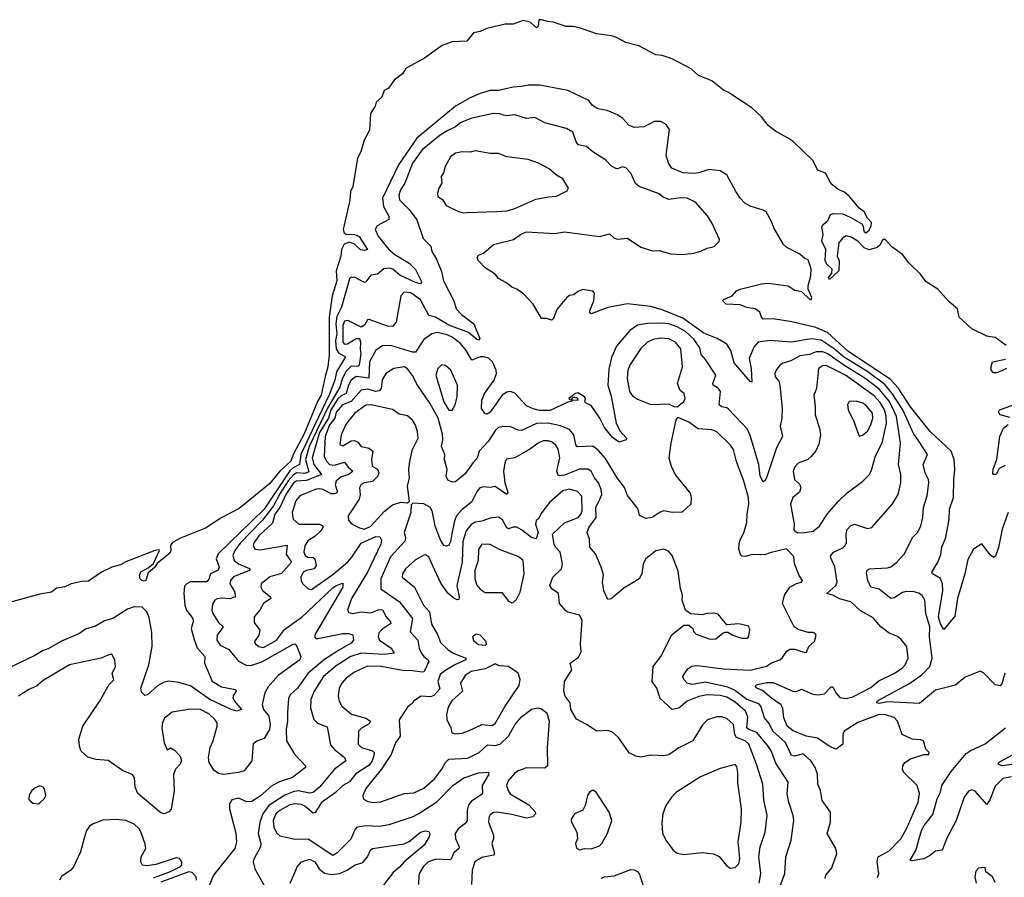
# Model space of a CAD drawing. Extents: x 1603745 to 1745082, y 385868 to 533966.
# Tile 627 of 646: x 1652083 to 1658031, y 515261 to 520443. Entities that reach past the tile are written whole.
import ezdxf

# ---------------------------------------------------------------- set-up
doc = ezdxf.new("R2010")
doc.units = 0

msp = doc.modelspace()

# ---------------------------------------------------------------- linework, layer by layer
at = {"layer": '0CON20XD'}
for points in [[(1658041.2, 518475), (1657975, 518523.3), (1657925, 518530.8), (1657834.4, 518574.4), (1657758.8, 518645), (1657748.8, 518695), (1657697.9, 518737.9), (1657630, 518815), (1657559.1, 518859.1), (1657525, 518905.7), (1657453.8, 518973.8), (1657415.8, 519025), (1657350.5, 519070.5), (1657315, 519111.5), (1657305, 519115.9), (1657295, 519111.5), (1657279.3, 519080.7), (1657263.4, 519066.6), (1657215, 519052.4), (1657184.8, 519064.8), (1657145.3, 519105), (1657105, 519129.7), (1657075, 519137.1), (1657055, 519123.8), (1657032.2, 519095), (1657021.8, 519015), (1657033.9, 518986.1), (1657030.8, 518925), (1656973.9, 518873.9), (1656969.6, 518885), (1656989.5, 518910.5), (1656990.3, 518935), (1656957.1, 518967.1), (1656947.8, 518987.8), (1656952.8, 519055), (1656929.2, 519105), (1656935.8, 519145), (1656929.3, 519190.7), (1656936.7, 519205), (1656965, 519230), (1656981.2, 519265), (1656998.5, 519271.5), (1657055, 519268.9), (1657099.1, 519249.1), (1657169.8, 519209.8), (1657178.5, 519195), (1657182.1, 519165), (1657195, 519155.2), (1657215, 519170.3), (1657227.1, 519197.1), (1657227.9, 519217.9), (1657203.7, 519243.7), (1657185, 519281.5), (1657154.1, 519304.1), (1657095, 519375.3), (1657065, 519401.1), (1657026.6, 519416.6), (1656985, 519451.5), (1656950, 519515), (1656903.8, 519533.8), (1656875, 519591.2), (1656755, 519706.6), (1656721.7, 519728.3), (1656649.1, 519769.1), (1656605, 519802.5), (1656564.5, 519855), (1656505, 519909.7), (1656365, 520003.1), (1656335, 520017.1), (1656265, 520073.8), (1656182.9, 520105), (1656138.6, 520145), (1656025, 520206.7), (1655965, 520225.9), (1655925, 520230.9), (1655822.2, 520285), (1655745, 520304.1), (1655688.9, 520335), (1655657.8, 520345), (1655567, 520357), (1655465, 520393.5), (1655425, 520402), (1655385, 520402), (1655305, 520427.6), (1655271.4, 520431.4), (1655235, 520442.8), (1655219.1, 520440.9), (1655215.9, 520404.1), (1655205, 520393.1), (1655166.7, 520426.8), (1655125, 520437), (1655065, 520415.3), (1655015, 520415.2), (1654905, 520390.3), (1654865, 520370.5), (1654825, 520362.5), (1654785, 520312.5), (1654695, 520309), (1654635, 520287.6), (1654529, 520211), (1654425, 520153.9), (1654412.9, 520145), (1654395.7, 520115), (1654345, 520077.2), (1654311, 520029), (1654284.6, 520015), (1654270.5, 519975), (1654236.1, 519945), (1654230.1, 519919.9), (1654202.7, 519875), (1654195.4, 519775), (1654164.1, 519715), (1654142.9, 519645), (1654124.2, 519605.8), (1654094.8, 519435.2), (1654082.4, 519405), (1654077.6, 519352.4), (1654036.7, 519175), (1654042.7, 519155), (1654055, 519147.5), (1654105, 519145.2), (1654132.9, 519132.9), (1654184.4, 519055), (1654165, 519048.9), (1654141.6, 519051.6), (1654105, 519086.8), (1654075, 519098.4), (1654043.5, 519086.5), (1654026.6, 519055), (1654022.5, 519015), (1653995.2, 518925), (1653999, 518865), (1653971.4, 518775), (1653952, 518645), (1653952.1, 518415), (1653944.9, 518345), (1653927.5, 518287.5), (1653904.9, 518175), (1653882.7, 518135), (1653804, 517945), (1653734.8, 517815), (1653722, 517775), (1653655.2, 517715), (1653592.2, 517637.8), (1653409.9, 517490.1), (1653305, 517435.5), (1653205, 517371.5), (1653055, 517310.6), (1653006.4, 517285), (1652994.4, 517265), (1652996.5, 517235), (1652990.3, 517219.7), (1652913.7, 517156.3), (1652896.6, 517133.4), (1652859.6, 517100.4), (1652845, 517054.7), (1652835, 517050.4), (1652820.3, 517055), (1652811.6, 517065), (1652807.3, 517085), (1652815, 517107.6), (1652859.5, 517130.5), (1652892.4, 517157.6), (1652928.1, 517235), (1652925, 517239.2), (1652899.2, 517235), (1652725, 517166.8), (1652691.8, 517148.2), (1652640, 517135), (1652577.9, 517105), (1652499.3, 517050.7), (1652458.5, 517048.5), (1652395, 517034.6), (1652355, 517016.2), (1652305, 517007.2), (1652275, 516983.1), (1652205, 516972.3), (1652035, 516925.5)], [(1658053.3, 517465), (1658018.5, 517365), (1657996, 517254), (1657978.3, 517201.7), (1657965, 517194), (1657945, 517209.2), (1657895.6, 517275.6), (1657845, 517244.5), (1657809.6, 517180.4), (1657792.2, 517095), (1657748.3, 516945), (1657731.2, 516838.8), (1657665, 516757.5), (1657645, 516792), (1657634.2, 516835), (1657658.6, 516995), (1657656.8, 517035), (1657645, 517065.7), (1657597.5, 517095), (1657593.3, 517105), (1657630, 517165), (1657647.8, 517212.2), (1657653.8, 517255), (1657678.5, 517315), (1657697.7, 517425), (1657700.4, 517485), (1657724, 517555), (1657726.4, 517663.6), (1657731.5, 517725), (1657727.3, 517785), (1657709.4, 517835), (1657582.9, 517955), (1657465, 518103.8), (1657389.3, 518219.3), (1657340.6, 518270.6), (1657085, 518440.3), (1656962.2, 518552.2), (1656892.2, 518582.2), (1656747.9, 518617.9), (1656635, 518634.6), (1656575, 518634.3), (1656564.6, 518644.6), (1656555, 518676.2), (1656525, 518695.8), (1656475, 518703.1), (1656435, 518720.6), (1656350, 518725), (1656330, 518745), (1656335, 518752.5), (1656386.2, 518773.8), (1656413.8, 518805), (1656435, 518815.6), (1656565, 518847.5), (1656605, 518850), (1656725, 518835.6), (1656765, 518808.9), (1656805, 518800.8), (1656855, 518754), (1656865, 518751.2), (1656867.5, 518765), (1656846.9, 518815), (1656845.6, 518835), (1656862.7, 518895), (1656865, 518936.7), (1656845, 518991.2), (1656825, 518999.2), (1656795.3, 519025.3), (1656716.5, 519066.5), (1656696.2, 519085), (1656638.5, 519185), (1656625, 519223.8), (1656592.4, 519282.4), (1656575, 519292.7), (1656495, 519316.2), (1656463.9, 519333.9), (1656434.5, 519365), (1656408.5, 519405), (1656354.7, 519504.7), (1656315, 519530), (1656245, 519537.9), (1656185, 519516.9), (1656155, 519513.1), (1656088.5, 519518.5), (1656022.5, 519545), (1656002.2, 519575), (1655988.5, 519625), (1656008.7, 519778.7), (1655988.7, 519808.7), (1655955, 519828.6), (1655915, 519828.6), (1655855, 519796), (1655795, 519791.2), (1655763.3, 519805), (1655726.2, 519845), (1655695, 519867.5), (1655632.5, 519895), (1655574.6, 519904.6), (1655544, 519925), (1655521.2, 519955), (1655395, 520015.5), (1655225, 520047.9), (1655155, 520047.3), (1655115, 520038.1), (1655065, 520036), (1654974.7, 520015.3), (1654925, 520015.9), (1654865, 519996.9), (1654805, 519971.6), (1654715, 519919.6), (1654482.4, 519727.6), (1654372.3, 519565), (1654274.8, 519365), (1654280.4, 519315), (1654313.8, 519255), (1654313.3, 519235), (1654242.1, 519197.9), (1654230.5, 519175), (1654248.9, 519135), (1654312.8, 519055), (1654349.1, 519025), (1654435, 518970.9), (1654473.8, 518933.8), (1654507.5, 518865), (1654510.4, 518855), (1654505, 518846.9), (1654475, 518854.8), (1654379.7, 518899.7), (1654336.7, 518935), (1654315, 518942.2), (1654283.2, 518936.8), (1654245, 518905.5), (1654205, 518899.2), (1654175, 518858.8), (1654165.6, 518854.4), (1654105, 518888), (1654085, 518885.9), (1654075, 518876.5), (1654026.9, 518705), (1653999.8, 518650.2), (1653993.4, 518605), (1653999.1, 518545), (1653990.6, 518505), (1653994.2, 518454.3), (1654009.2, 518429.2), (1654050.7, 518405), (1653997.2, 518315), (1653987, 518265), (1653955, 518180.5), (1653865.6, 517995.6), (1653781.9, 517815), (1653773.5, 517755), (1653734.5, 517735), (1653715, 517717.6), (1653559, 517485), (1653281.7, 517215), (1653269.6, 517185), (1653288.4, 517135), (1653282.9, 517117.1), (1653236.4, 517095), (1653225, 517062), (1653212.9, 517047.1), (1653115, 517045.6), (1653092, 517035), (1653079.4, 517020.6), (1653075.5, 516975), (1653080, 516905), (1653090.4, 516875), (1653128.2, 516825), (1653130.5, 516805), (1653118.2, 516765), (1653137.3, 516697.3), (1653155, 516646.9), (1653202.5, 516595), (1653198.9, 516555), (1653245, 516445.4), (1653302.5, 516412.5), (1653386.2, 516395), (1653390, 516385), (1653372.1, 516357.9), (1653370.8, 516345), (1653380, 516325), (1653422.5, 516275), (1653395, 516265.8), (1653360.8, 516275), (1653232.5, 516335), (1653115, 516418.6), (1653045, 516438.2), (1652985, 516445.5), (1652955, 516440.8), (1652915, 516418), (1652855, 516362.9), (1652839.1, 516359.1), (1652818.9, 516378.9), (1652815.4, 516405), (1652862.7, 516545), (1652883.2, 516655), (1652881.3, 516741.3), (1652865, 516831.2), (1652852.1, 516865), (1652822.7, 516892.7), (1652773.8, 516895), (1652735, 516881.8), (1652645, 516824.6), (1652595, 516811.8), (1652540.5, 516779.5), (1652479.9, 516760.1), (1652445, 516733.9), (1652335, 516688.8), (1652255, 516641.5), (1652225, 516632.5), (1652175, 516600.9), (1652016, 516524)], [(1658034.3, 516495), (1658015, 516430), (1658005, 516417.5), (1657975, 516423.8), (1657905, 516496.2), (1657884.1, 516505.9), (1657795, 516471.4), (1657735, 516422.9), (1657615, 516391.6), (1657519.1, 516310.9), (1657325, 516321.6), (1657275, 516311.6), (1657260, 516315), (1657262.5, 516325), (1657275, 516334.5), (1657455, 516430.9), (1657532.7, 516485), (1657580.3, 516535), (1657595.2, 516585), (1657578.6, 516715), (1657580.2, 516775), (1657557.3, 516855), (1657550.9, 516935), (1657534.7, 516964.7), (1657515, 516978.2), (1657486.7, 516986.7), (1657438.6, 516988.6), (1657415, 516982.3), (1657365, 516950), (1657345, 516945.6), (1657275, 517002.9), (1657224.5, 517014.5), (1657206.7, 517055), (1657198.5, 517101.5), (1657202.4, 517117.6), (1657215, 517124.3), (1657325, 517130.7), (1657345, 517137.7), (1657382.2, 517165), (1657427.1, 517215), (1657475.7, 517315), (1657506.4, 517343.6), (1657526.9, 517383.1), (1657539.1, 517435), (1657542.1, 517495), (1657564.6, 517565.4), (1657575.4, 517645), (1657573.8, 517665), (1657553.3, 517705), (1657541.5, 517755), (1657567.1, 517815), (1657515, 517896.2), (1657483.1, 517943.1), (1657418.5, 518085), (1657354.3, 518184.3), (1657308.4, 518238.4), (1657207.3, 518315), (1657059.5, 518405), (1657003.4, 518453.4), (1656925, 518506.3), (1656865, 518514.8), (1656745.3, 518495.3), (1656615.3, 518504.7), (1656544.4, 518495), (1656517.6, 518465), (1656490, 518395), (1656501.3, 518335), (1656505, 518253.3), (1656495, 518256.7), (1656398.8, 518368.8), (1656378.9, 518445), (1656355, 518481.4), (1656297, 518517), (1656215, 518547.9), (1656088.6, 518638.6), (1655965, 518689.4), (1655895, 518709.7), (1655753.8, 518726.2), (1655635, 518704.6), (1655535, 518666.2), (1655526.2, 518675), (1655527.5, 518685), (1655552, 518745), (1655555, 518790), (1655545, 518802.5), (1655485, 518812.5), (1655455, 518800), (1655429.5, 518780.5), (1655405, 518776), (1655388.8, 518765), (1655327.7, 518692.3), (1655305, 518632.5), (1655295, 518627.5), (1655265, 518637.5), (1655235, 518637.5), (1655185.8, 518725), (1655127.2, 518787.2), (1655086.7, 518815), (1655055, 518825.8), (1655023.2, 518853.2), (1654975, 518880), (1654954.3, 518904.3), (1654894.3, 518944.3), (1654853.8, 518985), (1654846.2, 519005), (1654855, 519020), (1654885, 519031.2), (1654945, 519084.3), (1655065.5, 519114.5), (1655115, 519149.2), (1655145, 519161.9), (1655315, 519151.9), (1655375, 519160.6), (1655585, 519132.9), (1655645, 519148), (1655671.2, 519125), (1655695, 519116.9), (1655755, 519122.5), (1655835, 519069.4), (1655905, 519045.5), (1655945, 519047.9), (1656015, 519027.8), (1656085, 519023.6), (1656155, 519032.5), (1656198, 519045), (1656235, 519062.5), (1656278, 519072), (1656308.3, 519101.7), (1656310, 519115), (1656264.2, 519215), (1656237.8, 519257.8), (1656165, 519340), (1656115, 519364.2), (1656075, 519365.6), (1656005, 519356.7), (1655970.3, 519370.3), (1655945, 519390.8), (1655824.6, 519434.6), (1655803.7, 519453.7), (1655773.8, 519515), (1655745, 519546.7), (1655725, 519553.8), (1655695, 519541.4), (1655685, 519542.9), (1655658.5, 519558.5), (1655624, 519595), (1655545, 519644.3), (1655506.2, 519676.2), (1655457.1, 519687.1), (1655444.4, 519705), (1655425, 519763.3), (1655385.6, 519785.6), (1655255, 519820), (1655195, 519851.1), (1655144.2, 519845.8), (1655075, 519868.1), (1655025, 519861.1), (1655005, 519865.7), (1654984.4, 519874.4), (1654945, 519875.5), (1654815, 519847.9), (1654748, 519822), (1654715.2, 519794.8), (1654665, 519772), (1654623.8, 519745), (1654515, 519655.9), (1654455.3, 519575), (1654408.7, 519455), (1654382.6, 519415), (1654372.7, 519382.7), (1654376.7, 519355), (1654436.3, 519296.3), (1654482.7, 519232.7), (1654520.9, 519120.9), (1654565.8, 519075), (1654572.7, 519042.7), (1654600.8, 518995), (1654630.9, 518920.9), (1654643.1, 518865), (1654704.7, 518744.7), (1654719.7, 518695), (1654752.5, 518662.5), (1654826.3, 518605), (1654863, 518517), (1654855, 518507.5), (1654845, 518509.6), (1654795, 518553.3), (1654675, 518597), (1654595, 518645.2), (1654555, 518655.4), (1654505, 518750.8), (1654445, 518791.6), (1654405, 518796.6), (1654385.7, 518774.3), (1654357.5, 518615), (1654335, 518590), (1654305, 518590.8), (1654195, 518630.8), (1654185, 518630), (1654165, 518596.2), (1654145, 518584.2), (1654065, 518625.3), (1654045, 518620.4), (1654034.5, 518595), (1654035, 518493.6), (1654045, 518483.3), (1654063.7, 518483.7), (1654115, 518516.8), (1654135, 518517.5), (1654142.2, 518495), (1654140.5, 518450.5)], [(1654765, 519275.8), (1654787.1, 519277.1), (1654965, 519284.4), (1655025, 519287.8), (1655075, 519302.5), (1655201.5, 519358.5), (1655276.6, 519373.4), (1655325, 519375.8), (1655391.2, 519408.8), (1655398, 519425), (1655365, 519481.2), (1655325, 519504.2), (1655280.9, 519540.9), (1655216.9, 519576.9), (1655155, 519597.5), (1655025, 519613.5), (1654975, 519634.4), (1654925, 519633.6), (1654835, 519650), (1654805, 519643.3), (1654755, 519644.4), (1654715, 519635.6), (1654685, 519614.2), (1654652.9, 519555), (1654642.7, 519517.3), (1654629.2, 519495), (1654632.5, 519455), (1654614.6, 519425.4), (1654606.9, 519395), (1654608.8, 519375), (1654636.6, 519356.6), (1654660.2, 519320.2), (1654734.2, 519284.2), (1654765, 519275.8)], [(1657082.3, 517362.3), (1657102.5, 517385), (1657125, 517395.5), (1657205, 517368.9), (1657230, 517375), (1657355, 517518), (1657390, 517575), (1657406.2, 517645), (1657405.4, 517695), (1657390.8, 517755), (1657403.1, 517885), (1657379.8, 518045), (1657336.4, 518135), (1657275, 518210.6), (1657195, 518273.6), (1657055, 518360.1), (1656965, 518424.8), (1656934.8, 518435.2), (1656895, 518435.7), (1656855, 518420.2), (1656795, 518412.2), (1656741.3, 518381.3), (1656695, 518367.1), (1656675.7, 518355), (1656651.8, 518325), (1656643.8, 518305), (1656647.5, 518285), (1656668.1, 518258.1), (1656675.4, 518235), (1656688.2, 518095), (1656686.4, 518035), (1656676.6, 517986.6), (1656691.9, 517925), (1656654.1, 517855.9), (1656594.6, 517675.4), (1656585, 517656.7), (1656575, 517651.2), (1656555.4, 517685.4), (1656548.5, 517755), (1656497.5, 517925), (1656478.8, 517968.8), (1656365, 518090.6), (1656355, 518097.8), (1656323, 518103), (1656307.5, 518115), (1656316, 518196), (1656304.7, 518214.7), (1656271.4, 518235), (1656269.4, 518245), (1656287.3, 518295), (1656225, 518390.5), (1656200.1, 518420.1), (1656191.2, 518461.2), (1656155, 518513.2), (1656105, 518558.1), (1656055, 518587.3), (1656005, 518604.8), (1655965, 518609.8), (1655875, 518608), (1655815, 518596.2), (1655767.8, 518565), (1655689.1, 518470.9), (1655657.5, 518402.5), (1655641.7, 518331.7), (1655635.9, 518235), (1655655, 518168.8), (1655686, 518006), (1655708.7, 517958.7), (1655748.8, 517915), (1655747.5, 517905), (1655705, 517890), (1655665, 517917.5), (1655615, 517978.6), (1655586.7, 518035), (1655535, 518111.9), (1655501.7, 518128.3), (1655496.9, 518135), (1655501.4, 518155), (1655495, 518164), (1655455, 518189.2), (1655440, 518185), (1655401.2, 518155), (1655405, 518147.5), (1655415, 518146.7), (1655427.5, 518162.5), (1655437, 518163), (1655448.3, 518158.3), (1655455.8, 518144.2), (1655418.3, 518141.7), (1655416.2, 518135), (1655395, 518131.5), (1655287.6, 518082.4), (1655222.1, 518082.1), (1655185, 518091.2), (1655145, 518110), (1655075, 518185.8), (1655045, 518196.4), (1655025, 518192.1), (1654997.5, 518175), (1654925, 518071.9), (1654905, 518058.6), (1654895, 518062), (1654873.5, 518093.5), (1654873.8, 518145), (1654891.1, 518185), (1654949.2, 518265), (1654963.5, 518305), (1654960.8, 518325), (1654938.3, 518375), (1654915, 518396.9), (1654885, 518406.5), (1654864.4, 518405), (1654815, 518386.1), (1654780, 518445), (1654745, 518485.9), (1654695, 518524.7), (1654665, 518539.7), (1654605, 518553.7), (1654573.3, 518545), (1654525, 518510.5), (1654475, 518434.5), (1654455, 518433.8), (1654325.9, 518474.1), (1654275, 518471.3), (1654235, 518445.4), (1654195.7, 518375), (1654192.2, 518277.8), (1654115, 518287.4), (1654085.7, 518265), (1654068.5, 518235), (1654054.7, 518185.3), (1654025, 518170.5), (1654005, 518151.1), (1653962.9, 518085), (1653948.5, 518035), (1653895, 517948.4), (1653849.7, 517795), (1653860.6, 517755), (1653905.5, 517695), (1653815, 517658.4), (1653754.2, 517655), (1653735, 517640.2), (1653691.6, 517575), (1653654.1, 517495), (1653624.9, 517455), (1653609.5, 517400.5), (1653527.4, 517325), (1653500.3, 517285), (1653493.8, 517265), (1653503.8, 517243.8), (1653535, 517239.5), (1653698.2, 517268.2), (1653692.6, 517212.6), (1653725.4, 517165), (1653665, 517097.5), (1653593.7, 517076.3), (1653540.9, 517035), (1653540.4, 517015), (1653549.6, 516995), (1653598.2, 516955), (1653599.5, 516945), (1653556.5, 516915), (1653534.7, 516875.3), (1653500, 516835), (1653500.3, 516800.3), (1653533.6, 516755), (1653528.5, 516725), (1653502.5, 516685), (1653505, 516673.8), (1653527.5, 516655), (1653555, 516650.4), (1653634.1, 516695), (1653682.2, 516757.8), (1653735, 516796.7), (1653787.5, 516832.5), (1653975, 517010.5), (1653995.6, 517025), (1654035, 517037.5), (1654035.8, 517015), (1653870.3, 516735), (1653864.7, 516714.7), (1653872.5, 516705), (1653885, 516704.3), (1654035, 516735.3), (1654070, 516735), (1654095, 516726.2), (1654100, 516695), (1654085.6, 516675), (1654014.1, 516635.9), (1653925, 516576.3), (1653825.4, 516495), (1653760.4, 516405), (1653716.5, 516363.5), (1653707.9, 516342.1), (1653700.5, 516259.5), (1653700.7, 516205), (1653692.6, 516155), (1653695.5, 516085), (1653742.5, 516005), (1653810, 515935), (1653810, 515925), (1653731.9, 515865), (1653651.9, 515838.1), (1653605.6, 515814.4), (1653535, 515750.7), (1653485, 515718.5), (1653455, 515716.5), (1653405, 515738.9), (1653365, 515729.2), (1653351.5, 515705), (1653350, 515675), (1653388.8, 515528.8), (1653393.7, 515475), (1653382.4, 515435), (1653253.3, 515275), (1653222, 515195)], [(1656055, 518103.3), (1656094, 518135), (1656102.9, 518155), (1656096, 518185), (1656072.2, 518202.2), (1656056.7, 518245), (1656086.4, 518345), (1656076.2, 518455), (1656045, 518494.6), (1656005, 518514.7), (1655951.3, 518518.7), (1655908.7, 518511.3), (1655875, 518494.6), (1655835, 518456.1), (1655770.5, 518359.5), (1655757.5, 518325), (1655751.9, 518275), (1655766.2, 518196.2), (1655782.8, 518172.8), (1655815, 518150), (1655895, 518117.5), (1656002.3, 518122.3), (1656035, 518106.2), (1656055, 518103.3)], [(1654140.5, 518450.5), (1654143, 518425), (1654134.2, 518355.8), (1654125, 518348), (1654085, 518349.8), (1654055, 518318.8), (1654033.4, 518276.6), (1654017, 518223), (1653943.2, 518095), (1653832.3, 517865), (1653809.5, 517785), (1653829, 517711), (1653805, 517700.2), (1653755, 517704.7), (1653735, 517690.4), (1653705, 517655.8), (1653655, 517578.8), (1653615.9, 517505), (1653550.6, 517419.4), (1653415, 517280), (1653382.2, 517235), (1653369.7, 517205), (1653377.8, 517175), (1653405, 517155.7), (1653475.4, 517125), (1653469.4, 517115), (1653375, 517076.9), (1653356, 517055), (1653352.2, 517035), (1653382.1, 516985), (1653384.4, 516955), (1653355, 516944.2), (1653305, 516948.6), (1653276.2, 516943.8), (1653261.8, 516935), (1653248.8, 516911.2), (1653244.2, 516875), (1653249.5, 516855), (1653285, 516801.1), (1653313.1, 516775), (1653275.9, 516725), (1653274.2, 516695), (1653294.2, 516664.2), (1653346.7, 516636.8), (1653405, 516567.8), (1653455, 516540.3), (1653485, 516542.4), (1653545, 516562.6), (1653735, 516669.4), (1653745, 516671.4), (1653754, 516665), (1653780.8, 516595), (1653774.5, 516575.5), (1653645, 516480.3), (1653585, 516412.5), (1653563.8, 516375), (1653547.3, 516305), (1653555.6, 516275.6), (1653587.3, 516235), (1653595.8, 516185), (1653592.3, 516155), (1653560.2, 516099.8), (1653515, 516084.4), (1653492.9, 516067.1), (1653485.7, 515965), (1653438.8, 515905), (1653405.5, 515894.5), (1653315, 515882.9), (1653285, 515888.2), (1653255, 515908.1), (1653228.2, 515955), (1653224.6, 515985), (1653234.6, 516045), (1653251.8, 516085), (1653275.6, 516175), (1653275.6, 516195), (1653262.9, 516215), (1653225, 516249.1), (1653175, 516275.5), (1653115, 516276.2), (1653005, 516258.9), (1652957.7, 516222.3), (1652945.5, 516195), (1652941.2, 516165), (1652955, 516073.8), (1652975, 516030.8), (1652995, 516044), (1653018.9, 516028.9), (1653052.6, 515992.6), (1653061.1, 515965), (1653051.8, 515945), (1653024.4, 515915.6), (1653011.8, 515885), (1653015.6, 515784.4), (1652997.9, 515672.1), (1652985, 515656.2), (1652955, 515643.8), (1652935, 515650.8), (1652796.9, 515766.9), (1652781.1, 515805), (1652777.5, 515865), (1652762.3, 515882.3), (1652705, 515906.2), (1652617.7, 515967.7), (1652545, 515973.8), (1652495, 515986.7), (1652455, 516023.3), (1652444.1, 516054.1), (1652441.2, 516095), (1652464, 516175), (1652565, 516323.3), (1652623.4, 516426.6), (1652652, 516455), (1652642.3, 516492.3), (1652662, 516535), (1652658, 516575), (1652642.5, 516605), (1652635, 516608.8), (1652611.7, 516601.7), (1652575.7, 516584.3), (1652385, 516544.5), (1652225, 516451.2), (1652185, 516417.1), (1652137.5, 516395), (1652076.7, 516355)], [(1656949.4, 515255), (1656953.1, 515275), (1656988.3, 515318.3), (1657018.9, 515405), (1657013.1, 515435), (1656961.4, 515525), (1656980.8, 515595), (1656981.2, 515655), (1656930.6, 515725), (1656921.1, 515785), (1656904.5, 515825), (1656902.5, 515885), (1656887.3, 515925), (1656863.3, 515963.3), (1656815, 516006.9), (1656763.1, 515993.1), (1656745, 515996.9), (1656709.4, 516075), (1656633.4, 516143.4), (1656609.9, 516189.9), (1656581.3, 516225), (1656559.6, 516295), (1656548.8, 516308.8), (1656475, 516335.8), (1656401.5, 516391.5), (1656359.8, 516409.8), (1656225, 516439.7), (1656145, 516425.5), (1656115.5, 516435), (1656095, 516455.7), (1656089.1, 516475), (1656100.4, 516495), (1656118.7, 516521.3), (1656143.3, 516536.7), (1656175, 516540.7), (1656335, 516520.2), (1656495, 516512.5), (1656593.8, 516536.2), (1656625, 516556.7), (1656675, 516575.6), (1656691.1, 516588.9), (1656715, 516626), (1656735, 516639.2), (1656765, 516639.4), (1656825, 516620), (1656835, 516622.5), (1656850, 516655), (1656884.1, 516685.9), (1656893.3, 516725), (1656886.1, 516736.1), (1656875, 516741.2), (1656845, 516740), (1656785, 516758.6), (1656760.8, 516775), (1656690, 516915), (1656702.5, 516965), (1656735, 517014), (1656775, 517036), (1656806.1, 517043.9), (1656812.5, 517055), (1656791.2, 517085), (1656764.2, 517154.2), (1656759.5, 517199.5), (1656715, 517246.2), (1656615, 517221.2), (1656585, 517210), (1656508.3, 517211.7), (1656465, 517198.8), (1656445, 517202.5), (1656435, 517217.5), (1656427.8, 517245), (1656428.5, 517275), (1656435, 517300.8), (1656457.8, 517342.2), (1656474.8, 517405), (1656476.7, 517455), (1656488.3, 517515), (1656485.8, 517555.8), (1656458.2, 517655), (1656412.7, 517772.7), (1656394.7, 517845), (1656374.6, 517875), (1656295, 517951.8), (1656265, 517964.6), (1656180.7, 517970.7), (1656125, 518010.6), (1656065, 518036.7), (1656055, 518037.5), (1656047.5, 518025), (1656015.5, 517885), (1656004.5, 517795.5), (1656018, 517745), (1656045, 517690.6), (1656132.5, 517582.5), (1656140, 517555), (1656136.7, 517515), (1656085, 517467.5), (1656025, 517466), (1655975, 517476.2), (1655951.7, 517468.3), (1655904.5, 517435.5), (1655865, 517430), (1655827.7, 517447.7), (1655818.8, 517485), (1655755, 517568), (1655736.9, 517616.9), (1655691.6, 517675), (1655622, 517792), (1655579.9, 517839.9), (1655545, 517866.4), (1655451.2, 517861.2), (1655443.2, 517873.2), (1655429.7, 517935), (1655405, 517966.1), (1655349.7, 517989.7), (1655275, 518004.8), (1655205, 518002.6), (1655115, 517960.7), (1655095, 517963.2), (1655045.3, 517985.3), (1654995, 517983.4), (1654975, 517978), (1654956.8, 517963.2), (1654912.5, 517895), (1654859.4, 517835), (1654847, 517793), (1654821.7, 517768.3), (1654775, 517699.1), (1654715, 517650.8), (1654695, 517648), (1654670.3, 517660.3), (1654659.2, 517685), (1654664.5, 517725), (1654649.1, 517785), (1654651.2, 517815), (1654630.8, 517865), (1654639.2, 517905), (1654638, 517938), (1654610.4, 518035), (1654560.6, 518125), (1654485.2, 518235.2), (1654455, 518293.3), (1654425, 518333.5), (1654405, 518344.5), (1654343.8, 518335), (1654295, 518305.5), (1654272.3, 518267.7), (1654266.5, 518215), (1654255, 518200), (1654235, 518196.5), (1654185, 518211.3), (1654145, 518204.7), (1654084.9, 518135.1), (1654033.1, 518115), (1653995, 518071.8), (1653987, 518035), (1653954.9, 517995), (1653929.4, 517925), (1653922.2, 517805), (1653935.5, 517775.5), (1653955, 517755.8), (1653985, 517750.6), (1654045, 517769.5), (1654068.3, 517738.3), (1654096.2, 517715), (1654070.4, 517695), (1654025, 517680.9), (1653995.8, 517655), (1653989.1, 517635), (1654000.8, 517595), (1653997.9, 517585), (1653985, 517577.8), (1653965, 517578), (1653915, 517605.3), (1653895, 517608), (1653875, 517605.4), (1653775, 517565.4), (1653752, 517535), (1653729.6, 517465), (1653734.4, 517425), (1653770, 517395), (1653894.8, 517394.8), (1653914.5, 517385), (1653915.3, 517375), (1653901.4, 517355), (1653867.9, 517322.1), (1653823.9, 517295), (1653805, 517263.3), (1653800, 517225), (1653807.3, 517205), (1653824.2, 517195), (1653855, 517194.1), (1653866.4, 517186.4), (1653874.3, 517145.7), (1653861.8, 517125), (1653815, 517115.3), (1653795.7, 517105), (1653780.9, 517075), (1653783.2, 517053.2), (1653794.5, 517034.5), (1653825, 517003.3), (1653845, 517000.8), (1653975, 517091.6), (1654065, 517167.4), (1654089.8, 517195), (1654145, 517279.1), (1654235, 517320.4), (1654258.7, 517318.7), (1654268.3, 517298.3), (1654264.6, 517275), (1654184.8, 517105), (1654087.1, 516945), (1654063.8, 516875), (1654070.7, 516860.7), (1654095, 516855.9), (1654145, 516865.7), (1654205, 516860), (1654255, 516879.6), (1654275, 516877.3), (1654296.1, 516835), (1654323.5, 516805), (1654324.5, 516795), (1654270.7, 516759.3), (1654252.6, 516737.4), (1654249.2, 516715), (1654256.9, 516695), (1654326.8, 516645), (1654345.5, 516614.5), (1654285, 516608), (1654145, 516615.8), (1654083.1, 516595), (1653995, 516538.2), (1653918.4, 516475), (1653861.9, 516385), (1653841.8, 516335), (1653839.3, 516285), (1653860, 516215), (1653882, 516192), (1653940.9, 516170.9), (1653961.1, 516061.1), (1653983.8, 516033.8), (1654044.5, 515985), (1654053.1, 515965), (1653984.4, 515915.6), (1653894.1, 515805), (1653855, 515774.2), (1653835, 515769.7), (1653765, 515783.5), (1653735, 515778.5), (1653685, 515758.4), (1653588.6, 515695), (1653551.7, 515645), (1653534.3, 515595), (1653524.6, 515525), (1653539.3, 515465), (1653538.2, 515445), (1653499.4, 515375), (1653494.4, 515355), (1653502.7, 515312.7), (1653558.8, 515215)], [(1654695, 518084), (1654712.9, 518115), (1654725.6, 518165), (1654727.3, 518235), (1654687.8, 518325), (1654655, 518353.1), (1654633.1, 518356.9), (1654608, 518335), (1654596, 518295), (1654644.7, 518134.7), (1654674.6, 518084.6), (1654695, 518084)], [(1656783, 517343), (1656825, 517343.5), (1656877, 517353), (1656915, 517382.9), (1656961.1, 517455), (1657030.6, 517535), (1657080.6, 517585), (1657176.2, 517653.8), (1657215.6, 517695), (1657229.2, 517720.8), (1657252.7, 517807.3), (1657293.3, 517886.8), (1657319.2, 518005), (1657317.7, 518047.7), (1657307.2, 518085), (1657280.5, 518130.5), (1657245, 518171), (1657071.9, 518295), (1656955, 518352.5), (1656935, 518350.9), (1656908.8, 518335), (1656895.6, 518215), (1656879.2, 518175), (1656887.7, 518105), (1656888.2, 518055), (1656913.5, 517975), (1656919.5, 517935), (1656911.4, 517878.6), (1656891.7, 517838.3), (1656865, 517804.3), (1656843.8, 517785), (1656785, 517764.2), (1656765, 517742), (1656754.4, 517715), (1656764.2, 517665), (1656795, 517633.8), (1656802.5, 517615), (1656792.7, 517587.3), (1656752.5, 517555), (1656739.4, 517515), (1656760.8, 517395), (1656760, 517365), (1656764, 517354), (1656783, 517343)], [(1658045, 518334.4), (1658015, 518321.9), (1657985, 518308.8), (1657965, 518310), (1657951.2, 518325), (1657951.7, 518348.3), (1657960, 518375), (1658037.9, 518392.1)], [(1654165, 517364.3), (1654205, 517383), (1654286.5, 517473.5), (1654335, 517510.7), (1654385, 517527.1), (1654426.7, 517523.3), (1654437, 517533), (1654425.6, 517625), (1654438.1, 517675), (1654434.5, 517725), (1654438.9, 517775), (1654456.1, 517846.1), (1654489.5, 517915), (1654486.1, 517955), (1654473.1, 517993.1), (1654455, 518024), (1654425, 518049.2), (1654375, 518059.2), (1654335, 518088), (1654205, 518116.7), (1654175, 518113.2), (1654108.5, 518065), (1654055, 518000.5), (1654024.7, 517935), (1654017.1, 517877.1), (1654035, 517868.9), (1654085, 517898.7), (1654105, 517900.3), (1654125, 517890.9), (1654146.5, 517865), (1654193.5, 517853.5), (1654215.4, 517835), (1654208.2, 517785), (1654212, 517745), (1654245, 517726.9), (1654251.6, 517705), (1654247.5, 517685), (1654215, 517652.9), (1654163.8, 517645), (1654145, 517634.2), (1654136.4, 517615), (1654139.7, 517575), (1654133.4, 517546.6), (1654067.5, 517445), (1654069.5, 517419.5), (1654087.3, 517397.3), (1654135, 517371.8), (1654165, 517364.3)], [(1657155, 517927.5), (1657175, 517932), (1657205, 517957.1), (1657225.3, 517995), (1657237.6, 518035), (1657234.6, 518065), (1657195, 518113.6), (1657177.1, 518125), (1657135, 518137.3), (1657094.6, 518135.4), (1657083.3, 518116.7), (1657087.8, 518085), (1657122.7, 518015), (1657155, 517927.5)], [(1658065, 518040), (1658005, 518056), (1657996.1, 518073.9), (1658001.2, 518085), (1658145, 518136.2)], [(1658035, 517748.8), (1657999.3, 517730.7), (1657982, 517695), (1657965, 517694.4), (1657961.5, 517701.5), (1657962.5, 517727.5), (1657985.8, 517785), (1658004, 517925), (1658025.9, 517974.1), (1658055, 517997.5)], [(1656481, 516231), (1656466.7, 516265), (1656405, 516318.8), (1656355, 516350), (1656315, 516359.2), (1656236.8, 516363.2), (1656185, 516352.9), (1656115, 516324.5), (1656065, 516282.9), (1656025, 516275.5), (1655952.3, 516342.3), (1655931.2, 516405), (1655903.5, 516445), (1655909.2, 516535), (1655956.7, 516595), (1656023.2, 516726.8), (1656095, 516783.8), (1656125, 516783.8), (1656150, 516765), (1656156.2, 516745), (1656169.5, 516729.5), (1656255, 516700), (1656288.1, 516701.9), (1656331.7, 516738.3), (1656345, 516742.5), (1656361.7, 516741.7), (1656390, 516725), (1656443, 516707), (1656475, 516706.7), (1656485, 516712.5), (1656493.3, 516755), (1656488.3, 516778.3), (1656427.5, 516792.5), (1656355, 516787.5), (1656301.7, 516851.7), (1656275, 516858), (1656233.9, 516856.1), (1656205, 516846.7), (1656135, 516853.3), (1656105.9, 516875.9), (1656084, 516935), (1656086, 516965), (1656074.1, 517005.9), (1656060.3, 517110.3), (1656024.4, 517205), (1656002, 517232), (1655975, 517244.4), (1655925, 517234.4), (1655865.7, 517185), (1655850, 517155), (1655842.2, 517095), (1655824.3, 517065), (1655732.5, 517007.5), (1655655, 516944.4), (1655635, 516938.8), (1655612.4, 516992.4), (1655603.3, 517045), (1655608.8, 517088.8), (1655595.8, 517135), (1655560.8, 517215), (1655527.8, 517255), (1655524.3, 517305), (1655511.1, 517345), (1655520.4, 517375), (1655565.7, 517434.3), (1655563.7, 517495), (1655588, 517545), (1655598.8, 517575), (1655595.2, 517605.2), (1655580.4, 517645), (1655554.6, 517675), (1655535, 517715.6), (1655515, 517726.7), (1655465, 517727.6), (1655375, 517690.8), (1655345.9, 517685.9), (1655335, 517690), (1655326.8, 517715), (1655345.3, 517795), (1655335, 517848), (1655321.3, 517871.3), (1655299.8, 517889.8), (1655275, 517897.9), (1655245, 517897.5), (1655214.3, 517885), (1655169.2, 517850.8), (1655075, 517796.2), (1655023.4, 517786.6), (1655012.9, 517765), (1655005.4, 517715), (1655014.2, 517644.2), (1655031.7, 517588.3), (1655026.7, 517575), (1654955, 517622.5), (1654925, 517616.7), (1654885, 517621.2), (1654862.9, 517615), (1654845, 517592.9), (1654815, 517530), (1654755, 517483.9), (1654722.1, 517445), (1654708.8, 517415), (1654694.2, 517335.8), (1654685, 517288), (1654675, 517267.1), (1654661.7, 517261.7), (1654645, 517265.7), (1654625, 517299.4), (1654593.4, 517383.4), (1654577.4, 517467.4), (1654565.2, 517495.2), (1654525, 517516.8), (1654457.5, 517522.5), (1654448.3, 517511.7), (1654445.5, 517465), (1654405.4, 517345), (1654414.6, 517315), (1654411.8, 517295), (1654323.4, 517196.6), (1654264.7, 517065), (1654263.8, 517005), (1654376.9, 516925), (1654456.9, 516825), (1654442.3, 516745), (1654488.2, 516695), (1654496, 516645), (1654508.1, 516618.1), (1654525, 516594.6), (1654551.5, 516575), (1654553.8, 516565), (1654532.9, 516517.1), (1654525, 516502.7), (1654515, 516500), (1654455, 516509.2), (1654395, 516510), (1654265.9, 516535.9), (1654185, 516537.9), (1654105, 516501.3), (1654055.5, 516465), (1654028.2, 516435), (1654013.8, 516405), (1654007.9, 516355), (1654012.5, 516325), (1654028.2, 516295), (1654086.8, 516246.8), (1654173.3, 516223.3), (1654201.5, 516205), (1654195, 516189.5), (1654147.3, 516162.7), (1654130.6, 516145), (1654127.3, 516065), (1654148.6, 516045), (1654214.8, 516024.8), (1654223.8, 516015), (1654224.1, 516005), (1654211.4, 515965), (1654195, 515938.9), (1654112.9, 515887.1), (1654075, 515837.2), (1654035, 515815.9), (1653989, 515771), (1653906.4, 515713.6), (1653882.4, 515675), (1653867.7, 515652.3), (1653855, 515649), (1653805, 515691.4), (1653785, 515701), (1653745, 515705.2), (1653715, 515698.8), (1653654.3, 515665.7), (1653631.1, 515645), (1653614.2, 515605), (1653617.4, 515565), (1653635, 515530.9), (1653655, 515511.6), (1653745, 515491.2), (1653825, 515492.8), (1653975.4, 515394.6), (1654005, 515413.5), (1654085, 515494.4), (1654110.5, 515549.5), (1654124.7, 515565.3), (1654175, 515574.7), (1654255, 515570.3), (1654315, 515579.6), (1654455, 515627.1), (1654495, 515646.6), (1654602.6, 515717.4), (1654698.8, 515815), (1654767, 515863), (1654855, 515892.7), (1654915, 515895.6), (1654916.7, 515885), (1654876.9, 515815), (1654877.8, 515765), (1654810.2, 515719.8), (1654793.3, 515696.7), (1654786, 515665), (1654787, 515603), (1654772.7, 515585), (1654731.3, 515555), (1654714.2, 515525), (1654715.2, 515495), (1654737.9, 515445), (1654735.5, 515435), (1654703.4, 515406.6), (1654688.9, 515371.1), (1654675, 515366.9), (1654599.2, 515370.8), (1654550.9, 515355), (1654519.6, 515325), (1654501.3, 515295), (1654494.8, 515275), (1654491.7, 515218.3)], [(1656550.9, 515225), (1656559.2, 515285), (1656548.8, 515385), (1656556.9, 515445), (1656585.3, 515534.7), (1656597.7, 515635), (1656578.8, 515728.8), (1656571.6, 515825), (1656534.1, 515945), (1656486.9, 516065), (1656465, 516085.7), (1656413.4, 516105), (1656403, 516125), (1656395, 516184), (1656355, 516220), (1656325, 516230), (1656295, 516231.8), (1656238, 516212), (1656207, 516183), (1656149.2, 516085), (1656065, 516043.1), (1656005, 516000.9), (1655975, 515995.5), (1655895, 515998.8), (1655835, 515987.5), (1655805, 515992.5), (1655765, 516012.5), (1655700, 516105), (1655665, 516138.8), (1655635, 516148.8), (1655570, 516145), (1655507.5, 516185), (1655447, 516217), (1655412.5, 516275), (1655407.5, 516315), (1655377.5, 516355), (1655370, 516385), (1655374, 516445), (1655418.8, 516515), (1655408.8, 516555), (1655458, 516592), (1655475.5, 516624.5), (1655471.7, 516671.7), (1655481.5, 516815), (1655465, 516845.5), (1655394, 516864), (1655382.1, 516872.1), (1655344.4, 516915), (1655337.1, 516975), (1655297.1, 517005), (1655284.5, 517025), (1655303.1, 517075), (1655355.4, 517124.6), (1655361.5, 517155), (1655348.5, 517225), (1655320, 517255), (1655310.7, 517275), (1655301.9, 517335), (1655375, 517403.8), (1655456.2, 517435), (1655473.3, 517455), (1655480.3, 517475), (1655479.1, 517565), (1655452.4, 517592.4), (1655405, 517605.9), (1655365, 517597.1), (1655283.8, 517525), (1655237.1, 517465), (1655215.7, 517424.3), (1655203.3, 517416.7), (1655199.2, 517395), (1655214.5, 517345), (1655202.9, 517307.1), (1655175, 517313.3), (1655115, 517360.8), (1655085.8, 517375.8), (1655065, 517377.5), (1655035, 517367.2), (1655025, 517371.8), (1655000.4, 517420.4), (1654975, 517436.2), (1654925, 517430.3), (1654875, 517413.1), (1654835, 517407.5), (1654808.8, 517391.2), (1654780.3, 517355), (1654760.2, 517289.8), (1654755.2, 517165), (1654723.4, 517025), (1654738.2, 516955), (1654735, 516940), (1654725, 516938.1), (1654705, 516946.8), (1654671.1, 516975), (1654627.9, 517037.9), (1654577.5, 517147.5), (1654555, 517198.1), (1654535, 517210), (1654525, 517207.5), (1654475, 517179.2), (1654414.5, 517125), (1654395.4, 517095), (1654394.5, 517075), (1654467.8, 517015), (1654521.8, 516905), (1654557.8, 516865), (1654570.8, 516790.7), (1654607.7, 516727.7), (1654625, 516680.6), (1654671.5, 516635), (1654704.6, 516615), (1654777.8, 516585), (1654777.3, 516575), (1654711.6, 516545), (1654650.9, 516509.1), (1654624, 516486), (1654608.4, 516445), (1654620.3, 516399.7), (1654585, 516360.4), (1654565, 516351.2), (1654507.5, 516355), (1654462.5, 516325), (1654455, 516312.5), (1654425, 516290), (1654375, 516212.5), (1654380.5, 516115), (1654353.9, 516073.9), (1654326.6, 516003.4), (1654266.9, 515913.1), (1654175, 515798.5), (1654155.5, 515755.5), (1654157, 515737), (1654181.5, 515721.5), (1654215, 515714), (1654265, 515716.7), (1654405, 515767.3), (1654465, 515772), (1654525, 515799.6), (1654591.7, 515858.3), (1654634, 515915), (1654655.4, 515955), (1654675, 515975.4), (1654789.7, 515980.3), (1654859.5, 516015), (1654908.1, 516061.9), (1654955, 516057.3), (1654985, 516066.5), (1655036.5, 516115), (1655075, 516181.8), (1655115, 516231.5), (1655175, 516277.5), (1655215.7, 516285.7), (1655235, 516280), (1655267.5, 516255), (1655282, 516205), (1655269.2, 516045), (1655272, 515935), (1655255, 515920.8), (1655145, 515922.3), (1655095, 515905.4), (1655075, 515891.2), (1655034.6, 515845), (1655024.6, 515815), (1655032.9, 515785), (1655046.9, 515765), (1655158.3, 515698.3), (1655196.4, 515656.4), (1655199.5, 515645), (1655182.9, 515627.1), (1655145, 515618.2), (1655055, 515641.1), (1654965, 515654.4), (1654945, 515651.9), (1654925, 515638.8), (1654917, 515623), (1654915.6, 515595), (1654944.3, 515515), (1654945.8, 515495), (1654935.7, 515465), (1654950.6, 515405), (1654944.4, 515395.6), (1654875, 515380.6), (1654832.7, 515355), (1654816.8, 515305), (1654812.7, 515217.3)], [(1657265, 515259.2), (1657272.5, 515285), (1657263.7, 515356.3), (1657269.4, 515385), (1657335, 515421.2), (1657405, 515493.5), (1657440.9, 515555), (1657510.9, 515715), (1657517.8, 515767.8), (1657504.2, 515815), (1657423.3, 515895), (1657415.6, 515915), (1657416.9, 515935), (1657430.8, 515955), (1657465, 515977.3), (1657545, 516003.8), (1657575, 516004), (1657577.5, 516015), (1657556.7, 516035), (1657542.5, 516085), (1657525, 516092), (1657475, 516095.7), (1657414.6, 516124.6), (1657385.5, 516205), (1657366.4, 516226.4), (1657315, 516242.4), (1657275, 516244.7), (1657145, 516197.2), (1657063.8, 516145), (1657054.8, 516125), (1657055.7, 516065), (1657015, 516035.6), (1656978.8, 516048.8), (1656902.2, 516102.2), (1656834.8, 516114.8), (1656755, 516146.7), (1656720, 516175), (1656699.7, 516225), (1656693.4, 516283.4), (1656683.2, 516303.2), (1656625, 516342.8), (1656570.1, 516390.1), (1656536.7, 516405), (1656527.5, 516415), (1656532.5, 516425), (1656595, 516438.5), (1656635, 516438.8), (1656753.4, 516386.6), (1656775, 516384.4), (1656805, 516398.8), (1656875, 516368), (1656907, 516363), (1656945, 516369.1), (1656985, 516411.2), (1656995, 516412.5), (1657012.1, 516375), (1657038, 516348), (1657075, 516341.8), (1657115, 516351.9), (1657225, 516408), (1657272.3, 516447.7), (1657367.5, 516495), (1657412.9, 516525), (1657431.5, 516545), (1657450.6, 516585), (1657442.9, 516655), (1657408.3, 516698.3), (1657385.4, 516715.4), (1657335.4, 516735.4), (1657285, 516774.5), (1657239.5, 516829.5), (1657161.1, 516871.1), (1657103.1, 516925), (1657035, 516942.8), (1656995, 516966.7), (1656958, 516975), (1657012.5, 517025), (1657020.5, 517045), (1657007.3, 517137.3), (1656981.5, 517195), (1656982.5, 517205), (1656998.9, 517225), (1657055, 517251.8), (1657068.9, 517265), (1657077.3, 517285), (1657074.6, 517335), (1657082.3, 517362.3)], [(1655055, 516920), (1655065, 516922), (1655085, 516940), (1655106.9, 516985), (1655130.9, 517095), (1655124.3, 517175), (1655095, 517199.4), (1654985, 517240.5), (1654925, 517272.9), (1654875, 517274.2), (1654855, 517242.5), (1654852.8, 517175), (1654832.5, 517115), (1654833.1, 517065), (1654845, 517025.7), (1654865, 517001.5), (1654895, 516982.5), (1654995, 516982.9), (1655035, 516929.2), (1655055, 516920)], [(1654895, 516664), (1654902.5, 516667.5), (1654900, 516685), (1654865, 516723.3), (1654840.7, 516729.3), (1654817.5, 516715), (1654825, 516691.2), (1654855, 516668.8), (1654895, 516664)], [(1654715, 516128), (1654755, 516132.9), (1654795, 516145.5), (1654875, 516183.9), (1654935, 516178.8), (1654955, 516191.5), (1655015, 516294.4), (1655099.9, 516420.1), (1655106.3, 516456.3), (1655094.2, 516495), (1655036, 516535), (1654978.7, 516538.7), (1654955, 516552), (1654895, 516520.5), (1654810.8, 516505), (1654775, 516481.5), (1654746.2, 516435), (1654758, 516385), (1654693.1, 516326.9), (1654671.5, 516288.5), (1654662.1, 516245), (1654664.3, 516214.3), (1654687.1, 516165), (1654694, 516135), (1654715, 516128)], [(1656656.6, 515153.4), (1656705.5, 515285), (1656711.1, 515385), (1656742.7, 515485), (1656758.5, 515605), (1656755.4, 515635), (1656728.5, 515715), (1656719.1, 515765), (1656725.6, 515835.6), (1656650.2, 515950.2), (1656622.8, 516025), (1656602.8, 516055), (1656535, 516137.1), (1656486.9, 516155), (1656475.3, 516165), (1656481, 516231)], [(1658075, 515868.9), (1658022.4, 515857.6), (1657975, 515811.3), (1657945, 515732.9), (1657925, 515702), (1657855, 515781.4), (1657835, 515789.5), (1657815, 515781.1), (1657788.9, 515745), (1657740.9, 515605), (1657682.6, 515497.4), (1657655, 515426.2), (1657615, 515419.2), (1657579.3, 515390.7), (1657545, 515373.8), (1657475, 515360.8), (1657462.2, 515365), (1657497.1, 515422.9), (1657531.2, 515545), (1657547.1, 515575), (1657598.4, 515641.6), (1657624.8, 515735), (1657646.3, 515775), (1657652.5, 515815), (1657666.3, 515835), (1657709.6, 515900.4), (1657801.3, 516008.7), (1657825, 516026.1), (1657915, 516068.5), (1658037.8, 516165)], [(1658125, 515949.1), (1658015, 515935.6), (1657993.8, 515945), (1657998, 515955), (1658013.8, 515965), (1658098.6, 516011.4)], [(1656375, 515317.1), (1656405, 515320), (1656426.3, 515343.7), (1656433.3, 515375), (1656423.8, 515475), (1656440.4, 515595), (1656443.2, 515675), (1656421.7, 515831.7), (1656420.8, 515895), (1656415, 515930), (1656405, 515943.8), (1656315, 515918), (1656195, 515868.9), (1656050.8, 515775), (1656021.9, 515748.1), (1655985.6, 515695), (1655968.1, 515645), (1655961.3, 515588.7), (1655967, 515527), (1655985.8, 515485), (1656030, 515425), (1656055, 515407.5), (1656095, 515399.4), (1656205, 515411.1), (1656275, 515403.3), (1656307.8, 515387.8), (1656353.1, 515333.1), (1656375, 515317.1)], [(1652193.9, 515706.1), (1652205, 515712), (1652231.2, 515735), (1652242, 515755), (1652233.8, 515795), (1652225, 515806.7), (1652205, 515813.8), (1652177.3, 515802.7), (1652156.2, 515785), (1652143.8, 515765), (1652136.7, 515735), (1652148.3, 515718.3), (1652165, 515708.8), (1652193.9, 515706.1)], [(1655465, 515426.7), (1655495, 515436), (1655535, 515434.2), (1655585, 515451.9), (1655600.6, 515465), (1655633, 515527), (1655660, 515605), (1655644.4, 515654.4), (1655565.4, 515775.4), (1655545, 515788.1), (1655525, 515775.7), (1655512.2, 515755), (1655499.4, 515695), (1655485, 515666.2), (1655435, 515644.3), (1655413.5, 515613.5), (1655416.2, 515595), (1655449.2, 515535), (1655452, 515495), (1655440, 515465), (1655447, 515437), (1655465, 515426.7)], [(1652892.3, 515257.7), (1652995, 515295.4), (1653055, 515327.1), (1653063.4, 515336.6), (1653062.8, 515355), (1653047.5, 515375), (1653029, 515379), (1652905, 515338.8), (1652851.1, 515331.1), (1652825.6, 515335.6), (1652815.7, 515355), (1652817.8, 515385), (1652844.5, 515435), (1652840.9, 515460.9), (1652815.9, 515535.9), (1652804.4, 515555), (1652775, 515582.5), (1652724.6, 515604.6), (1652665, 515611.5), (1652585, 515607.3), (1652526.2, 515585), (1652505, 515570.8), (1652487.5, 515545), (1652477.6, 515512.4), (1652451.1, 515415), (1652408.6, 515325), (1652392, 515305), (1652335, 515265.8), (1652324.2, 515245)], [(1653717.8, 515225), (1653745, 515291.2), (1653759.6, 515325), (1653785, 515354.5), (1653835, 515370), (1653865, 515355.4), (1653892.5, 515312.5), (1653925, 515286.7), (1653965, 515279), (1654015, 515285.2), (1654060.9, 515305), (1654105, 515335.3), (1654155, 515350), (1654183.4, 515385), (1654205, 515429.2), (1654214.6, 515435.4), (1654406.2, 515463.8), (1654435, 515477.8), (1654505, 515533.5), (1654535, 515541.1), (1654555, 515537.5), (1654560, 515525), (1654555.7, 515505), (1654527.1, 515455), (1654405.3, 515355), (1654378.1, 515321.9), (1654339.4, 515290.6), (1654278.2, 515211.8)], [(1655595, 515255.6), (1655615, 515264.4), (1655675, 515271.1), (1655775, 515308.8), (1655795, 515306.7), (1655816.7, 515295), (1655827.7, 515277.7), (1655855, 515194)], [(1657975, 515230), (1657960, 515265), (1657920, 515295), (1657915, 515320), (1657875, 515316.7), (1657858.3, 515298.3), (1657852.5, 515265), (1657860, 515225)], [(1653151.5, 515245), (1653149.4, 515265), (1653125, 515290.6), (1653105, 515294.7), (1652935, 515232.9)]]:
    msp.add_lwpolyline(points, dxfattribs=at)

doc.saveas('drawing.dxf')
